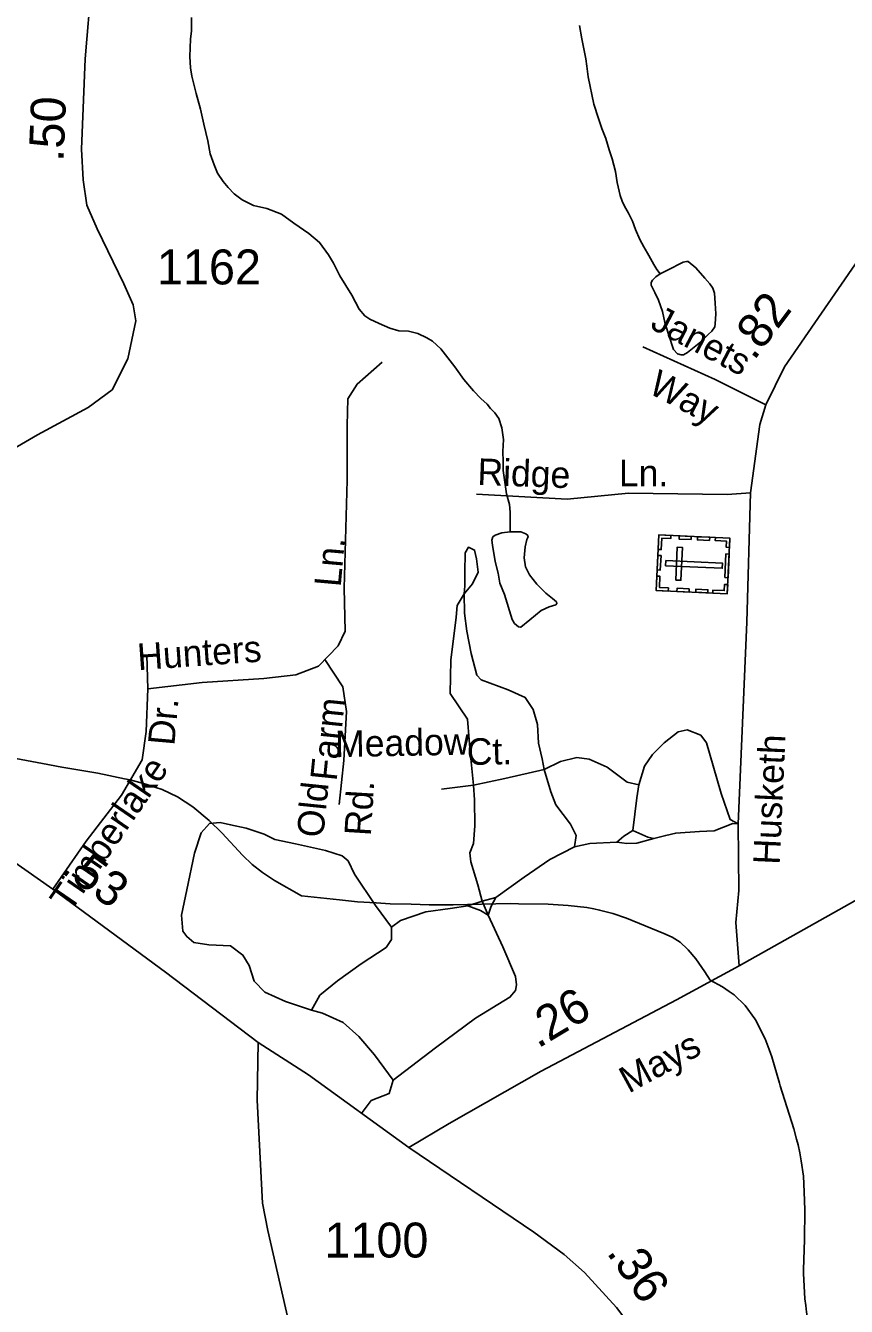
# Model space of a CAD drawing. Extents: x 2126262 to 2293712, y 749403 to 919119.
# Drawn here: x 2163795 to 2166731, y 824437 to 829022 of the extents above; entities that cross this region are included whole.
import ezdxf

# ---------------------------------------------------------------- set-up
doc = ezdxf.new("R2010")
doc.units = 0
for name, color, linetype in [('Exist Cultural Cemetery CELL', 7, 'Continuous'), ('Exist Hydrographic Misc Water Feature', 7, 'Continuous'), ('Exist Road Non-System Type 51', 7, 'Continuous'), ('Exist Road Non-System Type 51 Label', 7, 'Continuous'), ('Exist Road Secondary Mileage Hundredths English Label', 7, 'Continuous'), ('Exist Road Secondary Type 51 Attributed', 7, 'Continuous'), ('Exist Road Secondary Type 51 Label', 7, 'Continuous'), ('Exist Road Secondary Type 51 Number Label', 7, 'Continuous')]:
    doc.layers.add(name, color=color, linetype=linetype)

msp = doc.modelspace()

# ---------------------------------------------------------------- linework, layer by layer
at = {"layer": 'Exist Cultural Cemetery CELL'}
for points in [[(2166050.6, 826999.5), (2166059.7, 827198.4), (2166314.1, 827186.8), (2166305, 826987.9)], [(2166103, 827196.5), (2166102.5, 827185.2), (2166070.4, 827186.6), (2166068.5, 827146.1), (2166057.4, 827146.6), (2166059.8, 827198.5)], [(2166175.5, 827181.8), (2166132.2, 827183.7), (2166132.8, 827195.1), (2166176, 827193.1)], [(2166241.4, 827178.7), (2166198.1, 827180.7), (2166198.6, 827192.1), (2166241.9, 827190.1)], [(2166312.6, 827153.7), (2166301.1, 827154.2), (2166302.1, 827176.2), (2166261.7, 827178.1), (2166262.2, 827189.2), (2166314.1, 827186.8)], [(2166120.5, 827037.2), (2166139.1, 827036.3), (2166144.5, 827154), (2166125.8, 827154.8)], [(2166054, 827073.5), (2166056.4, 827125.3), (2166067.8, 827124.8), (2166065.4, 827073)], [(2166084.9, 827107.1), (2166084, 827088.4), (2166286.6, 827079.2), (2166287.5, 827097.9)], [(2166296.2, 827045.9), (2166300, 827130.6), (2166311.4, 827130.1), (2166307.5, 827045.3)], [(2166093.9, 826997.5), (2166094.4, 827008.9), (2166062.3, 827010.4), (2166064.1, 827050.9), (2166053, 827051.4), (2166050.6, 826999.5)], [(2166168, 826994.2), (2166124.7, 826996.1), (2166125.2, 827007.5), (2166168.5, 827005.5)], [(2166235.1, 826991.1), (2166191.9, 826993.1), (2166192.4, 827004.4), (2166235.7, 827002.5)], [(2166306.5, 827021), (2166295, 827021.5), (2166294, 826999.5), (2166253.6, 827001.4), (2166253.1, 826990.2), (2166305, 826987.9)]]:
    msp.add_lwpolyline(points, close=True, dxfattribs=at)
at = {"layer": 'Exist Hydrographic Misc Water Feature'}
for p, q in [((2164149, 826325.8), (2164169.3, 826321.6)), ((2164571.2, 826052.2), (2164605.3, 826018.7)), ((2166163, 825716.1), (2166165.5, 825713.7)), ((2166403.8, 825466.1), (2166406.2, 825462.7)), ((2166491.5, 825236.4), (2166494.4, 825226.6)), ((2166577.6, 824569.1), (2166577.2, 824554.8))]:
    msp.add_line(p, q, dxfattribs=at)
for points in [[(2165528.4, 827209.7), (2165528, 827243.7), (2165527.8, 827279.7), (2165525.5, 827307.7), (2165515.3, 827345.6), (2165509.3, 827387.6), (2165503, 827429.6), (2165502.8, 827461.5), (2165502.6, 827497.5), (2165504.4, 827539.6), (2165498, 827581.5), (2165487.8, 827615.4), (2165473.9, 827635.3), (2165457.9, 827651.2), (2165445.6, 827667.2), (2165423.6, 827687), (2165397.4, 827714.9), (2165363.1, 827754.7), (2165330.7, 827800.5), (2165280.5, 827864.2), (2165250.3, 827892), (2165230.2, 827903.8), (2165198.3, 827919.7), (2165164.2, 827927.5), (2165130.4, 827929.3), (2165098.4, 827939.1), (2165060.1, 827954.9), (2165026, 827970.7), (2165008, 827982.6), (2164987.9, 828006.5), (2164961.6, 828056.3), (2164919.4, 828126.1), (2164896.8, 828171.9), (2164878.8, 828201.8), (2164846.6, 828245.6), (2164808.3, 828277.3), (2164754.1, 828315.1), (2164710, 828346.8), (2164657.7, 828366.5), (2164609.8, 828378.2), (2164569.8, 828398), (2164541.5, 828419.8), (2164519.5, 828441.7), (2164501.3, 828463.6), (2164481.4, 828493.5), (2164469.1, 828523.4), (2164454.7, 828563.3), (2164446.5, 828609.2), (2164432.4, 828669.2), (2164420.1, 828723.1), (2164405.5, 828779), (2164389.3, 828840.9), (2164385, 828870.8), (2164382.8, 828910.8), (2164384.6, 828972.8), (2164388.3, 829002.8), (2164388.1, 829050.8)], [(2166064.8, 828132.6), (2166052.7, 828148.4), (2166042.7, 828166.4), (2166024.6, 828198.3), (2166006.4, 828230.2), (2165992, 828256.1), (2165976, 828292), (2165965.8, 828321.9), (2165951.6, 828349.8), (2165937.5, 828375.8), (2165929.3, 828393.7), (2165921.3, 828413.6), (2165911, 828459.6), (2165904.9, 828499.6), (2165892.6, 828545.4), (2165882.3, 828577.4), (2165870, 828617.3), (2165856.1, 828653.2), (2165843.8, 828689.1), (2165827.6, 828741), (2165806.9, 828838.9), (2165802.8, 828876.9), (2165798.7, 828902.8), (2165792.3, 828938.7), (2165784.1, 828974.8), (2165775.9, 829022.7)], [(2166064.8, 828132.6), (2166090.9, 828146.7), (2166146.6, 828175), (2166158.5, 828177.1), (2166164.5, 828177.1), (2166192.6, 828155.2), (2166224.8, 828117.4), (2166243, 828097.6), (2166253, 828081.6), (2166259, 828063.7), (2166261.3, 828027.7), (2166263.5, 827989.7), (2166261.9, 827953.7), (2166259.8, 827943.7), (2166250, 827927.6), (2166236, 827915.6), (2166224.1, 827903.5), (2166210, 827889.4), (2166162.4, 827851.2), (2166148.5, 827843), (2166140.5, 827843), (2166126.3, 827846.9), (2166112.4, 827862.9), (2166094.1, 827916.8), (2166081.8, 827958.7), (2166073.6, 827998.6), (2166059.3, 828038.6), (2166045.3, 828066.4), (2166033, 828092.4), (2166033, 828102.4), (2166037.1, 828110.4), (2166048.8, 828122.4), (2166064.8, 828132.6)], [(2165528.4, 827209.7), (2165498.3, 827205.5), (2165474.3, 827197.4), (2165466.3, 827191.4), (2165462.4, 827179.3), (2165464.6, 827161.4), (2165474.9, 827103.5), (2165485.1, 827061.5), (2165491.3, 827025.6), (2165507.5, 826985.7), (2165536, 826895.9), (2165544, 826881.9), (2165558.1, 826870), (2165566.1, 826868.1), (2165598.1, 826894.2), (2165639.7, 826928.5), (2165667.6, 826940.6), (2165691.6, 826948.8), (2165695.5, 826952.8), (2165693.7, 826958.8), (2165679.5, 826970.6), (2165655.3, 826990.5), (2165623.3, 827022.4), (2165597.1, 827056.2), (2165582.7, 827084.1), (2165578.8, 827116), (2165582.5, 827156.1), (2165588.3, 827182.1), (2165592.4, 827192.1), (2165590.3, 827198.1), (2165584.4, 827202), (2165566.3, 827210), (2165528.4, 827209.7)], [(2163712.9, 826408.5), (2163760.2, 826398.6), (2163855.6, 826380.5)], [(2163712.9, 826408.5), (2163760.2, 826398.6), (2163855.6, 826380.5)], [(2163855.6, 826380.5), (2163924.3, 826367.5), (2164053.3, 826345.6), (2164149, 826325.8)], [(2163855.6, 826380.5), (2163924.3, 826367.5), (2164053.3, 826345.6), (2164149, 826325.8)], [(2164169.3, 826321.6), (2164225.3, 826306.6), (2164260.6, 826294.6)], [(2164169.3, 826321.6), (2164225.3, 826306.6), (2164260.6, 826294.6)], [(2164260.6, 826294.6), (2164283.3, 826286.8), (2164338.3, 826260.7), (2164393.2, 826225.1), (2164451.5, 826176.7), (2164498.2, 826131.3), (2164571.2, 826052.2)], [(2164260.6, 826294.6), (2164283.3, 826286.8), (2164338.3, 826260.7), (2164393.2, 826225.1), (2164451.5, 826176.7), (2164498.2, 826131.3), (2164571.2, 826052.2)], [(2164605.3, 826018.7), (2164642.6, 825989.9), (2164685.4, 825961.5), (2164781.4, 825906.7), (2164917.8, 825892.3)], [(2164605.3, 826018.7), (2164642.6, 825989.9), (2164685.4, 825961.5), (2164781.4, 825906.7), (2164917.8, 825892.3)], [(2164917.8, 825892.3), (2164982.3, 825885.5), (2165048.6, 825881.4)], [(2164917.8, 825892.3), (2164982.3, 825885.5), (2165048.6, 825881.4)], [(2165048.6, 825881.4), (2165099.2, 825878.2), (2165173.7, 825876.4)], [(2165048.6, 825881.4), (2165099.2, 825878.2), (2165173.7, 825876.4)], [(2165173.7, 825876.4), (2165238.2, 825874.7), (2165324.4, 825874.8), (2165528.4, 825878.7), (2165557.7, 825878.4)], [(2165173.7, 825876.4), (2165238.2, 825874.7), (2165324.4, 825874.8), (2165528.4, 825878.7), (2165557.7, 825878.4)], [(2165557.7, 825878.4), (2165664.3, 825877), (2165735.5, 825872.5), (2165802.3, 825864.7), (2165827.8, 825859.9)], [(2165557.7, 825878.4), (2165664.3, 825877), (2165735.5, 825872.5), (2165802.3, 825864.7), (2165827.8, 825859.9)], [(2165827.8, 825859.9), (2165848.3, 825855.9), (2165895, 825843.5)], [(2165827.8, 825859.9), (2165848.3, 825855.9), (2165895, 825843.5)], [(2165895, 825843.5), (2165944.2, 825826.2), (2166077.5, 825772.1), (2166108.3, 825758.1), (2166136.4, 825740.9), (2166163, 825716.1)], [(2165895, 825843.5), (2165944.2, 825826.2), (2166077.5, 825772.1), (2166108.3, 825758.1), (2166136.4, 825740.9), (2166163, 825716.1)], [(2166165.5, 825713.7), (2166192.4, 825681), (2166224.1, 825634.4)], [(2166165.5, 825713.7), (2166192.4, 825681), (2166224.1, 825634.4)], [(2166224.1, 825634.4), (2166244.2, 825604.9), (2166287.3, 825580.9), (2166311.7, 825564)], [(2166224.1, 825634.4), (2166244.2, 825604.9), (2166287.3, 825580.9), (2166311.7, 825564)], [(2166311.7, 825564), (2166329.3, 825552), (2166369.3, 825514.3), (2166403.8, 825466.1)], [(2166311.7, 825564), (2166329.3, 825552), (2166369.3, 825514.3), (2166403.8, 825466.1)], [(2166406.2, 825462.7), (2166440.3, 825394.3), (2166454.6, 825356)], [(2166406.2, 825462.7), (2166440.3, 825394.3), (2166454.6, 825356)], [(2166454.6, 825356), (2166464, 825330.6), (2166491.5, 825236.4)], [(2166454.6, 825356), (2166464, 825330.6), (2166491.5, 825236.4)], [(2166494.4, 825226.6), (2166542.4, 825072.3), (2166552.4, 825036)], [(2166494.4, 825226.6), (2166542.4, 825072.3), (2166552.4, 825036)], [(2166552.4, 825036), (2166558.4, 825014.7), (2166563.9, 824986.5)], [(2166552.4, 825036), (2166558.4, 825014.7), (2166563.9, 824986.5)], [(2166563.9, 824986.5), (2166569, 824958.1), (2166577.2, 824903.7), (2166580.3, 824846.5)], [(2166563.9, 824986.5), (2166569, 824958.1), (2166577.2, 824903.7), (2166580.3, 824846.5)], [(2166580.3, 824846.5), (2166582.4, 824782.7), (2166581.5, 824675.1), (2166577.6, 824569.1)], [(2166580.3, 824846.5), (2166582.4, 824782.7), (2166581.5, 824675.1), (2166577.6, 824569.1)], [(2166577.2, 824554.8), (2166582.4, 824463.6), (2166585.4, 824439.6)], [(2166577.2, 824554.8), (2166582.4, 824463.6), (2166585.4, 824439.6)], [(2166585.4, 824439.6), (2166588.3, 824416.7), (2166595.9, 824375.1)], [(2166585.4, 824439.6), (2166588.3, 824416.7), (2166595.9, 824375.1)]]:
    msp.add_lwpolyline(points, dxfattribs=at)
at = {"layer": 'Exist Road Non-System Type 51'}
for p, q in [((2164231.8, 826647.9), (2164229, 826768)), ((2165428.2, 825887.9), (2165477, 825900.5)), ((2165376.6, 825871.2), (2165428.2, 825887.9)), ((2165449.1, 825837.6), (2165428.2, 825887.9))]:
    msp.add_line(p, q, dxfattribs=at)
for points in [[(2166442.2, 827663.7), (2166262.1, 827755), (2166002.6, 827872.3)], [(2164231.8, 826647.9), (2164427.1, 826670.3), (2164647.6, 826684.2), (2164762, 826698.2), (2164842.9, 826728.9), (2164912.6, 826801.5), (2164937.7, 826854.6), (2164934.9, 827008.2), (2164945.2, 827395), (2164945.2, 827590.5), (2164948, 827685.5), (2164981.5, 827738.5), (2165070.8, 827816.7)], [(2166304.2, 827342.7), (2165951.8, 827348.5), (2165732.4, 827326.5), (2165407.6, 827344.1)], [(2166388.5, 827348.8), (2166304.2, 827342.7)], [(2165364.1, 826987.4), (2165394.1, 827023), (2165413.6, 827064.9), (2165408, 827112.4), (2165401, 827144.5), (2165378.7, 827154.2), (2165367.5, 827134.7), (2165366.1, 827064.9), (2165366.1, 827016), (2165364.1, 826987.4)], [(2165397.5, 826302.6), (2165386.4, 826410.1), (2165382.2, 826464.6), (2165375.2, 826538.6), (2165313.8, 826631.3), (2165316.6, 826750), (2165334.8, 826903.6), (2165338.9, 826945.5), (2165364.1, 826987.4)], [(2165364.1, 826987.4), (2165364.8, 826918.3), (2165373.1, 826854), (2165388.5, 826774.5), (2165409.4, 826697.1), (2165424.7, 826680.3), (2165521, 826644), (2165582.3, 826616.1), (2165610.3, 826574.2), (2165625.6, 826519.7), (2165629.8, 826452.7), (2165642.3, 826396.9), (2165650, 826358.5)], [(2164916.1, 826233.2), (2164933.7, 826391.2), (2164942.5, 826566.9), (2164929.3, 826654.7), (2164865.9, 826752.8)], [(2163892.2, 825930.3), (2164012.2, 826102.1), (2164137.7, 826266.8), (2164212.3, 826393.8), (2164226.2, 826494.3), (2164231.8, 826647.9)], [(2165988.2, 826303.6), (2166009.2, 826370.6), (2166037.1, 826412.5), (2166078.9, 826454.4), (2166129.1, 826493.5), (2166161.2, 826500.5), (2166210.1, 826482.3), (2166231, 826454.4), (2166254.7, 826372), (2166282.6, 826272.9), (2166314.7, 826179.3), (2166344, 826164)], [(2165650, 826358.5), (2165707.8, 826387.4), (2165766.4, 826401.3), (2165811.1, 826395.8), (2165875.2, 826367.8), (2165946.4, 826313.4), (2165988.2, 826303.6)], [(2165397.5, 826302.6), (2165509.1, 826326.4), (2165650, 826358.5)], [(2165650, 826358.5), (2165673.7, 826278.9), (2165691.9, 826232.8), (2165743.5, 826163), (2165764.4, 826122.5), (2165758.8, 826082)], [(2165397.5, 826302.6), (2165282.6, 826288.1)], [(2165428.2, 825887.9), (2165412.9, 825946.6), (2165387.1, 826028.2), (2165384.3, 826060.4), (2165396.8, 826093.9), (2165402.4, 826156.7), (2165401, 826250.3), (2165397.5, 826302.6)], [(2165967.3, 826140.9), (2165981.3, 826257.5), (2165988.2, 826303.6)], [(2165104.3, 825794.7), (2165047.1, 825871.5), (2164971.8, 825984.6), (2164948.5, 826031.4), (2164927.6, 826049.6), (2164867.6, 826069.1), (2164760.1, 826092.8), (2164686.2, 826108.2), (2164648.5, 826127.7), (2164584.4, 826148.7), (2164528.5, 826161.3), (2164491.4, 826168.8), (2164452.4, 826166), (2164423.1, 826132.5), (2164399.4, 826059.8), (2164371.5, 825928.6), (2164353.3, 825837.8), (2164357.5, 825780.6), (2164371.5, 825761), (2164396.6, 825740.1), (2164451, 825731.7), (2164527.7, 825727.5), (2164572.1, 825694.6), (2164594.4, 825656.9), (2164612.5, 825601), (2164650.2, 825561.9), (2164724.2, 825528.4), (2164817.2, 825497.9)], [(2165910.1, 826099), (2165935.2, 826120), (2165967.3, 826140.9)], [(2165967.3, 826140.9), (2166020.3, 826117.2), (2166042.6, 826111.6)], [(2166042.6, 826111.6), (2166084.5, 826122.8), (2166120.8, 826131.1), (2166205.9, 826136.7), (2166257.5, 826139.5), (2166324.5, 826165.4), (2166344, 826164)], [(2165477, 825900.5), (2165578.2, 825973.8), (2165670.2, 826036.6), (2165758.8, 826082)], [(2165758.8, 826082), (2165813.8, 826093.4), (2165910.1, 826099)], [(2165910.1, 826099), (2165945, 826093.4), (2165981.3, 826094.8), (2166042.6, 826111.6)], [(2165449.1, 825837.6), (2165460.3, 825869.8), (2165477, 825900.5)], [(2165104.3, 825794.7), (2165136.4, 825818.4), (2165227.1, 825849.1), (2165313.6, 825861.7), (2165376.6, 825871.2)], [(2165449.1, 825837.6), (2165422.6, 825854.4), (2165376.6, 825871.2)], [(2165109.4, 825247), (2165261.5, 825362.8), (2165403.8, 825469), (2165527.3, 825543.7), (2165546.8, 825567.4), (2165551, 825588.4), (2165546.8, 825617.7), (2165502.2, 825723.8), (2165449.1, 825837.6)], [(2164817.2, 825497.9), (2164847.9, 825550.9), (2164910.7, 825602.6), (2164995.5, 825663.4), (2165084.8, 825722.1), (2165104.3, 825750), (2165104.3, 825794.7)], [(2165109.4, 825247), (2165043.1, 825337.7), (2164987.3, 825403.3), (2164931.5, 825453.5), (2164857.6, 825486.7), (2164817.2, 825497.9)], [(2164627.4, 825381.6), (2164623.9, 825175.6), (2164642.1, 824807), (2164661.6, 824709.2), (2164759.3, 824280.7), (2164778.8, 824177.4), (2164764.8, 824124.3), (2164686, 824035.6), (2164486.5, 823822), (2164116.8, 823421.3), (2163989.1, 823272.6), (2163947.3, 823204.1), (2163905.4, 823117.6), (2163840.6, 822942.3), (2163809.9, 822756.6), (2163790.3, 822559.7), (2163781.3, 822436.2)], [(2164995.7, 825126), (2165031.3, 825174.3), (2165095.5, 825199.5), (2165109.4, 825247)]]:
    msp.add_lwpolyline(points, dxfattribs=at)
at = {"layer": 'Exist Road Secondary Type 51 Attributed'}
for points in [[(2166347.5, 825656.4), (2166334.9, 825811.4), (2166346.1, 825925.9), (2166344, 826164), (2166375.3, 826885.9), (2166388.5, 827348.8), (2166421.3, 827593.8), (2166442.2, 827663.7), (2166509.2, 827800.5), (2166954.2, 828445.6), (2166996.1, 828528), (2167053.1, 828694.9), (2167069.8, 828819.2), (2167081.7, 829121.5), (2167095.6, 829225.4), (2167076.1, 829360.9), (2167025.9, 829534), (2166992.4, 829634.6), (2166973.6, 829755.9), (2166977.8, 829804.8)], [(2163421.6, 827083.2), (2163495.6, 827193.5), (2163652.5, 827423.2), (2163737.6, 827498.6), (2163838.1, 827557.2), (2164018.8, 827654.3), (2164105.3, 827718.5), (2164161.1, 827828.8), (2164189.7, 827964.9), (2164179.9, 828022.2), (2164146.4, 828097.6), (2164050.8, 828293.8), (2164014.6, 828379), (2164000.6, 828469.7), (2163995, 828580), (2164008.3, 828903.3), (2164031.3, 829171.7), (2164074.5, 829357.4)], [(2166347.5, 825656.4), (2166848.4, 825937.1), (2166934.9, 825973.4), (2167098.1, 826029.2), (2168761.1, 826453.7), (2169216.6, 826536.8), (2169372.8, 826587), (2169681.9, 826742.7), (2169838.1, 826826.5), (2169993.7, 826919.4), (2170078.8, 826986.4), (2170199.4, 827104.4), (2170316.6, 827248.2), (2170387.1, 827384.3), (2170434.5, 827568.7)], [(2165165.9, 825006), (2164807.4, 825265.7), (2164627.4, 825381.6), (2164295.4, 825632.9), (2163892.2, 825930.3), (2163590.8, 826141.2), (2162898.2, 826651.5)], [(2165165.9, 825006), (2165310.2, 825091.6), (2165638.8, 825279.4), (2166123.6, 825534.2), (2166347.5, 825656.4)], [(2166400.3, 823562.1), (2166286.9, 823799.8), (2166222.7, 823907.3), (2166130.7, 824105.6), (2166053.2, 824219.4), (2165975.1, 824345), (2165908.1, 824433), (2165794.4, 824558), (2165721.9, 824622.2), (2165613.1, 824703.2), (2165165.9, 825006)]]:
    msp.add_lwpolyline(points, dxfattribs=at)

# ---------------------------------------------------------------- texts
at = {"layer": 'Exist Road Non-System Type 51 Label'}
for s, rotation, p in [('Janets', 332.2503, (2166024.9, 827939.7)), ('Way', 332.2502, (2166017.5, 827709.3)), ('Ridge', 357.8768, (2165410, 827377.9)), ('Ln.', 359.9981, (2165917.3, 827372.7)), ('Ln.', 84.9128, (2164922, 827010.2)), ('Hunters', 4.0181, (2164197.8, 826714.3)), ('Dr.', 84.8106, (2164327, 826442.3)), ('Farm', 84.1496, (2164907.4, 826315.5)), ('Meadow', 1.1466, (2164903.2, 826402.7)), ('Ct.', 1.1466, (2165373.9, 826374.8)), ('Timberlake', 55.5343, (2163954.4, 825844.2)), ('Old', 84.1496, (2164859.2, 826112.4)), ('Rd.', 86.4293, (2165029.9, 826119.2))]:
    msp.add_text(s, height=95, rotation=rotation, dxfattribs=at).set_placement(p)
at = {"layer": 'Exist Road Secondary Mileage Hundredths English Label'}
for s, rotation, p in [('.50', 87.6521, (2163930.6, 828533.5)), ('.82', 53.1537, (2166400.2, 827819.8)), ('.53', 323.8056, (2163915.8, 825994.1)), ('.26', 30.9305, (2165627.4, 825358.6)), ('.36', 304.5679, (2165871, 824629.7))]:
    msp.add_text(s, height=125, rotation=rotation, dxfattribs=at).set_placement(p)
at = {"layer": 'Exist Road Secondary Type 51 Label'}
for s, rotation, p in [('Husketh', 87.3935, (2166492.2, 826016.7)), ('Mays', 28.5611, (2165952.4, 825198.1))]:
    msp.add_text(s, height=95, rotation=rotation, dxfattribs=at).set_placement(p)
at = {"layer": 'Exist Road Secondary Type 51 Number Label'}
for s, p in [('1162', (2164265, 828095.3)), ('1100', (2164863.9, 824611.9))]:
    msp.add_text(s, height=125, dxfattribs=at).set_placement(p)

doc.saveas('drawing.dxf')
